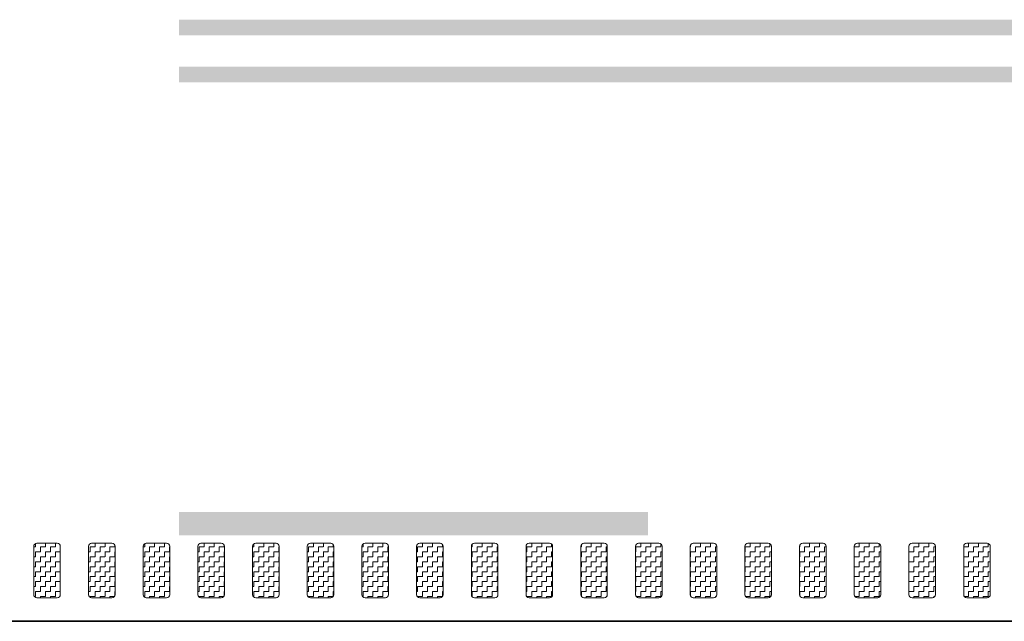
# Model space of a CAD drawing. Header units: metres. Extents: x -699 to 2316, y -1199 to 781.
# Tile 381 of 593: x 795 to 801, y -262 to -258. Entities that reach past the tile are written whole.
import ezdxf

# ---------------------------------------------------------------- set-up
doc = ezdxf.new("R2010")
doc.units = ezdxf.units.M
doc.linetypes.add('VW-3-3_STREEP', pattern=[6, 3, -3])
doc.linetypes.add('VW-9-3_STREEP', pattern=[12, 9, -3])
for name, color, linetype, lineweight in [('N-WA-VW-MARKERING_DYNAMISCH-G', 7, 'Continuous', 35), ('N-WE-VH-KANTVERHARDING-G', 210, 'Continuous', 35), ('N-WE-VW-MARKERING_LANGS_STREEP_33-G', 7, 'VW-3-3_STREEP', 13), ('N-WE-VW-MARKERING_LANGS_STREEP_93-G', 7, 'VW-9-3_STREEP', 13)]:
    doc.layers.add(name, color=color, linetype=linetype, lineweight=lineweight)
pattern_1 = [(180, (0, 0), (-0.03175, -0.03175), [0.03175, -0.03175]), (270, (-0.03175, 0), (0.03175, -0.03175), [0.03175, -0.03175])]

msp = doc.modelspace()

# ---------------------------------------------------------------- hatches: boundary and pattern name
at = {"layer": 'N-WA-VW-MARKERING_DYNAMISCH-G', "lineweight": 9}
h = msp.add_hatch(dxfattribs=at)
h.set_pattern_fill('ZIGZAG', color=8, scale=0.01, angle=180, style=0)
h.set_pattern_definition(pattern_1)
edge = h.paths.add_edge_path()
edge.add_line((794.9017, -261.5327), (795.0317, -261.5327))
edge.add_arc((795.0317, -261.5527), 0.02, 0, 90, ccw=False)
edge.add_line((795.0517, -261.5527), (795.0517, -261.8627))
edge.add_arc((795.0317, -261.8627), 0.02, 270, 360, ccw=False)
edge.add_line((795.0317, -261.8827), (794.9017, -261.8827))
edge.add_arc((794.9017, -261.8627), 0.02, 180, 270, ccw=False)
edge.add_line((794.8817, -261.8627), (794.8817, -261.5527))
edge.add_arc((794.9017, -261.5527), 0.02, 90, 180, ccw=False)
h = msp.add_hatch(dxfattribs=at)
h.set_pattern_fill('ZIGZAG', color=8, scale=0.01, angle=180, style=0)
h.set_pattern_definition(pattern_1)
edge = h.paths.add_edge_path()
edge.add_line((795.2517, -261.5327), (795.3817, -261.5327))
edge.add_arc((795.3817, -261.5527), 0.02, 0, 90, ccw=False)
edge.add_line((795.4017, -261.5527), (795.4017, -261.8627))
edge.add_arc((795.3817, -261.8627), 0.02, 270, 360, ccw=False)
edge.add_line((795.3817, -261.8827), (795.2517, -261.8827))
edge.add_arc((795.2517, -261.8627), 0.02, 180, 270, ccw=False)
edge.add_line((795.2317, -261.8627), (795.2317, -261.5527))
edge.add_arc((795.2517, -261.5527), 0.02, 90, 180, ccw=False)
h = msp.add_hatch(dxfattribs=at)
h.set_pattern_fill('ZIGZAG', color=8, scale=0.01, angle=180, style=0)
h.set_pattern_definition(pattern_1)
edge = h.paths.add_edge_path()
edge.add_line((795.6017, -261.5327), (795.7317, -261.5327))
edge.add_arc((795.7317, -261.5527), 0.02, 0, 90, ccw=False)
edge.add_line((795.7517, -261.5527), (795.7517, -261.8627))
edge.add_arc((795.7317, -261.8627), 0.02, 270, 360, ccw=False)
edge.add_line((795.7317, -261.8827), (795.6017, -261.8827))
edge.add_arc((795.6017, -261.8627), 0.02, 180, 270, ccw=False)
edge.add_line((795.5817, -261.8627), (795.5817, -261.5527))
edge.add_arc((795.6017, -261.5527), 0.02, 90, 180, ccw=False)
h = msp.add_hatch(dxfattribs=at)
h.set_pattern_fill('ZIGZAG', color=8, scale=0.01, angle=180, style=0)
h.set_pattern_definition(pattern_1)
edge = h.paths.add_edge_path()
edge.add_line((795.9517, -261.5327), (796.0817, -261.5327))
edge.add_arc((796.0817, -261.5527), 0.02, 0, 90, ccw=False)
edge.add_line((796.1017, -261.5527), (796.1017, -261.8627))
edge.add_arc((796.0817, -261.8627), 0.02, 270, 360, ccw=False)
edge.add_line((796.0817, -261.8827), (795.9517, -261.8827))
edge.add_arc((795.9517, -261.8627), 0.02, 180, 270, ccw=False)
edge.add_line((795.9317, -261.8627), (795.9317, -261.5527))
edge.add_arc((795.9517, -261.5527), 0.02, 90, 180, ccw=False)
h = msp.add_hatch(dxfattribs=at)
h.set_pattern_fill('ZIGZAG', color=8, scale=0.01, angle=180, style=0)
h.set_pattern_definition(pattern_1)
edge = h.paths.add_edge_path()
edge.add_line((796.3017, -261.5327), (796.4317, -261.5327))
edge.add_arc((796.4317, -261.5527), 0.02, 0, 90, ccw=False)
edge.add_line((796.4517, -261.5527), (796.4517, -261.8627))
edge.add_arc((796.4317, -261.8627), 0.02, 270, 360, ccw=False)
edge.add_line((796.4317, -261.8827), (796.3017, -261.8827))
edge.add_arc((796.3017, -261.8627), 0.02, 180, 270, ccw=False)
edge.add_line((796.2817, -261.8627), (796.2817, -261.5527))
edge.add_arc((796.3017, -261.5527), 0.02, 90, 180, ccw=False)
h = msp.add_hatch(dxfattribs=at)
h.set_pattern_fill('ZIGZAG', color=8, scale=0.01, angle=180, style=0)
h.set_pattern_definition(pattern_1)
edge = h.paths.add_edge_path()
edge.add_line((796.6517, -261.5327), (796.7817, -261.5327))
edge.add_arc((796.7817, -261.5527), 0.02, 0, 90, ccw=False)
edge.add_line((796.8017, -261.5527), (796.8017, -261.8627))
edge.add_arc((796.7817, -261.8627), 0.02, 270, 360, ccw=False)
edge.add_line((796.7817, -261.8827), (796.6517, -261.8827))
edge.add_arc((796.6517, -261.8627), 0.02, 180, 270, ccw=False)
edge.add_line((796.6317, -261.8627), (796.6317, -261.5527))
edge.add_arc((796.6517, -261.5527), 0.02, 90, 180, ccw=False)
h = msp.add_hatch(dxfattribs=at)
h.set_pattern_fill('ZIGZAG', color=8, scale=0.01, angle=180, style=0)
h.set_pattern_definition(pattern_1)
edge = h.paths.add_edge_path()
edge.add_line((797.0017, -261.5327), (797.1317, -261.5327))
edge.add_arc((797.1317, -261.5527), 0.02, 0, 90, ccw=False)
edge.add_line((797.1517, -261.5527), (797.1517, -261.8627))
edge.add_arc((797.1317, -261.8627), 0.02, 270, 360, ccw=False)
edge.add_line((797.1317, -261.8827), (797.0017, -261.8827))
edge.add_arc((797.0017, -261.8627), 0.02, 180, 270, ccw=False)
edge.add_line((796.9817, -261.8627), (796.9817, -261.5527))
edge.add_arc((797.0017, -261.5527), 0.02, 90, 180, ccw=False)
h = msp.add_hatch(dxfattribs=at)
h.set_pattern_fill('ZIGZAG', color=8, scale=0.01, angle=180, style=0)
h.set_pattern_definition(pattern_1)
edge = h.paths.add_edge_path()
edge.add_line((797.3517, -261.5327), (797.4817, -261.5327))
edge.add_arc((797.4817, -261.5527), 0.02, 0, 90, ccw=False)
edge.add_line((797.5017, -261.5527), (797.5017, -261.8627))
edge.add_arc((797.4817, -261.8627), 0.02, 270, 360, ccw=False)
edge.add_line((797.4817, -261.8827), (797.3517, -261.8827))
edge.add_arc((797.3517, -261.8627), 0.02, 180, 270, ccw=False)
edge.add_line((797.3317, -261.8627), (797.3317, -261.5527))
edge.add_arc((797.3517, -261.5527), 0.02, 90, 180, ccw=False)
h = msp.add_hatch(dxfattribs=at)
h.set_pattern_fill('ZIGZAG', color=8, scale=0.01, angle=180, style=0)
h.set_pattern_definition(pattern_1)
edge = h.paths.add_edge_path()
edge.add_line((797.7017, -261.5327), (797.8317, -261.5327))
edge.add_arc((797.8317, -261.5527), 0.02, 0, 90, ccw=False)
edge.add_line((797.8517, -261.5527), (797.8517, -261.8627))
edge.add_arc((797.8317, -261.8627), 0.02, 270, 360, ccw=False)
edge.add_line((797.8317, -261.8827), (797.7017, -261.8827))
edge.add_arc((797.7017, -261.8627), 0.02, 180, 270, ccw=False)
edge.add_line((797.6817, -261.8627), (797.6817, -261.5527))
edge.add_arc((797.7017, -261.5527), 0.02, 90, 180, ccw=False)
h = msp.add_hatch(dxfattribs=at)
h.set_pattern_fill('ZIGZAG', color=8, scale=0.01, angle=180, style=0)
h.set_pattern_definition(pattern_1)
edge = h.paths.add_edge_path()
edge.add_line((798.0517, -261.5327), (798.1817, -261.5327))
edge.add_arc((798.1817, -261.5527), 0.02, 0, 90, ccw=False)
edge.add_line((798.2017, -261.5527), (798.2017, -261.8627))
edge.add_arc((798.1817, -261.8627), 0.02, 270, 360, ccw=False)
edge.add_line((798.1817, -261.8827), (798.0517, -261.8827))
edge.add_arc((798.0517, -261.8627), 0.02, 180, 270, ccw=False)
edge.add_line((798.0317, -261.8627), (798.0317, -261.5527))
edge.add_arc((798.0517, -261.5527), 0.02, 90, 180, ccw=False)
h = msp.add_hatch(dxfattribs=at)
h.set_pattern_fill('ZIGZAG', color=8, scale=0.01, angle=180, style=0)
h.set_pattern_definition(pattern_1)
edge = h.paths.add_edge_path()
edge.add_line((798.4017, -261.5327), (798.5317, -261.5327))
edge.add_arc((798.5317, -261.5527), 0.02, 0, 90, ccw=False)
edge.add_line((798.5517, -261.5527), (798.5517, -261.8627))
edge.add_arc((798.5317, -261.8627), 0.02, 270, 360, ccw=False)
edge.add_line((798.5317, -261.8827), (798.4017, -261.8827))
edge.add_arc((798.4017, -261.8627), 0.02, 180, 270, ccw=False)
edge.add_line((798.3817, -261.8627), (798.3817, -261.5527))
edge.add_arc((798.4017, -261.5527), 0.02, 90, 180, ccw=False)
h = msp.add_hatch(dxfattribs=at)
h.set_pattern_fill('ZIGZAG', color=8, scale=0.01, angle=180, style=0)
h.set_pattern_definition(pattern_1)
edge = h.paths.add_edge_path()
edge.add_line((798.7517, -261.5327), (798.8817, -261.5327))
edge.add_arc((798.8817, -261.5527), 0.02, 0, 90, ccw=False)
edge.add_line((798.9017, -261.5527), (798.9017, -261.8627))
edge.add_arc((798.8817, -261.8627), 0.02, 270, 360, ccw=False)
edge.add_line((798.8817, -261.8827), (798.7517, -261.8827))
edge.add_arc((798.7517, -261.8627), 0.02, 180, 270, ccw=False)
edge.add_line((798.7317, -261.8627), (798.7317, -261.5527))
edge.add_arc((798.7517, -261.5527), 0.02, 90, 180, ccw=False)
h = msp.add_hatch(dxfattribs=at)
h.set_pattern_fill('ZIGZAG', color=8, scale=0.01, angle=180, style=0)
h.set_pattern_definition(pattern_1)
edge = h.paths.add_edge_path()
edge.add_line((799.1017, -261.5327), (799.2317, -261.5327))
edge.add_arc((799.2317, -261.5527), 0.02, 0, 90, ccw=False)
edge.add_line((799.2517, -261.5527), (799.2517, -261.8627))
edge.add_arc((799.2317, -261.8627), 0.02, 270, 360, ccw=False)
edge.add_line((799.2317, -261.8827), (799.1017, -261.8827))
edge.add_arc((799.1017, -261.8627), 0.02, 180, 270, ccw=False)
edge.add_line((799.0817, -261.8627), (799.0817, -261.5527))
edge.add_arc((799.1017, -261.5527), 0.02, 90, 180, ccw=False)
h = msp.add_hatch(dxfattribs=at)
h.set_pattern_fill('ZIGZAG', color=8, scale=0.01, angle=180, style=0)
h.set_pattern_definition(pattern_1)
edge = h.paths.add_edge_path()
edge.add_line((799.4517, -261.5327), (799.5817, -261.5327))
edge.add_arc((799.5817, -261.5527), 0.02, 0, 90, ccw=False)
edge.add_line((799.6017, -261.5527), (799.6017, -261.8627))
edge.add_arc((799.5817, -261.8627), 0.02, 270, 360, ccw=False)
edge.add_line((799.5817, -261.8827), (799.4517, -261.8827))
edge.add_arc((799.4517, -261.8627), 0.02, 180, 270, ccw=False)
edge.add_line((799.4317, -261.8627), (799.4317, -261.5527))
edge.add_arc((799.4517, -261.5527), 0.02, 90, 180, ccw=False)
h = msp.add_hatch(dxfattribs=at)
h.set_pattern_fill('ZIGZAG', color=8, scale=0.01, angle=180, style=0)
h.set_pattern_definition(pattern_1)
edge = h.paths.add_edge_path()
edge.add_line((799.8017, -261.5327), (799.9317, -261.5327))
edge.add_arc((799.9317, -261.5527), 0.02, 0, 90, ccw=False)
edge.add_line((799.9517, -261.5527), (799.9517, -261.8627))
edge.add_arc((799.9317, -261.8627), 0.02, 270, 360, ccw=False)
edge.add_line((799.9317, -261.8827), (799.8017, -261.8827))
edge.add_arc((799.8017, -261.8627), 0.02, 180, 270, ccw=False)
edge.add_line((799.7817, -261.8627), (799.7817, -261.5527))
edge.add_arc((799.8017, -261.5527), 0.02, 90, 180, ccw=False)
h = msp.add_hatch(dxfattribs=at)
h.set_pattern_fill('ZIGZAG', color=8, scale=0.01, angle=180, style=0)
h.set_pattern_definition(pattern_1)
edge = h.paths.add_edge_path()
edge.add_line((800.1517, -261.5327), (800.2817, -261.5327))
edge.add_arc((800.2817, -261.5527), 0.02, 0, 90, ccw=False)
edge.add_line((800.3017, -261.5527), (800.3017, -261.8627))
edge.add_arc((800.2817, -261.8627), 0.02, 270, 360, ccw=False)
edge.add_line((800.2817, -261.8827), (800.1517, -261.8827))
edge.add_arc((800.1517, -261.8627), 0.02, 180, 270, ccw=False)
edge.add_line((800.1317, -261.8627), (800.1317, -261.5527))
edge.add_arc((800.1517, -261.5527), 0.02, 90, 180, ccw=False)
h = msp.add_hatch(dxfattribs=at)
h.set_pattern_fill('ZIGZAG', color=8, scale=0.01, angle=180, style=0)
h.set_pattern_definition(pattern_1)
edge = h.paths.add_edge_path()
edge.add_line((800.5017, -261.5327), (800.6317, -261.5327))
edge.add_arc((800.6317, -261.5527), 0.02, 0, 90, ccw=False)
edge.add_line((800.6517, -261.5527), (800.6517, -261.8627))
edge.add_arc((800.6317, -261.8627), 0.02, 270, 360, ccw=False)
edge.add_line((800.6317, -261.8827), (800.5017, -261.8827))
edge.add_arc((800.5017, -261.8627), 0.02, 180, 270, ccw=False)
edge.add_line((800.4817, -261.8627), (800.4817, -261.5527))
edge.add_arc((800.5017, -261.5527), 0.02, 90, 180, ccw=False)
h = msp.add_hatch(dxfattribs=at)
h.set_pattern_fill('ZIGZAG', color=8, scale=0.01, angle=180, style=0)
h.set_pattern_definition(pattern_1)
edge = h.paths.add_edge_path()
edge.add_line((800.8517, -261.5327), (800.9817, -261.5327))
edge.add_arc((800.9817, -261.5527), 0.02, 0, 90, ccw=False)
edge.add_line((801.0017, -261.5527), (801.0017, -261.8627))
edge.add_arc((800.9817, -261.8627), 0.02, 270, 360, ccw=False)
edge.add_line((800.9817, -261.8827), (800.8517, -261.8827))
edge.add_arc((800.8517, -261.8627), 0.02, 180, 270, ccw=False)
edge.add_line((800.8317, -261.8627), (800.8317, -261.5527))
edge.add_arc((800.8517, -261.5527), 0.02, 90, 180, ccw=False)

# ---------------------------------------------------------------- linework, layer by layer
at = {"layer": 'N-WA-VW-MARKERING_DYNAMISCH-G', "color": 8, "lineweight": 9}
for points in [[(794.9017, -261.5327), (795.0317, -261.5327, -0.414214), (795.0517, -261.5527), (795.0517, -261.8627, -0.414214), (795.0317, -261.8827), (794.9017, -261.8827, -0.414214), (794.8817, -261.8627), (794.8817, -261.5527, -0.414214)], [(795.2517, -261.5327), (795.3817, -261.5327, -0.414214), (795.4017, -261.5527), (795.4017, -261.8627, -0.414214), (795.3817, -261.8827), (795.2517, -261.8827, -0.414214), (795.2317, -261.8627), (795.2317, -261.5527, -0.414214)], [(795.6017, -261.5327), (795.7317, -261.5327, -0.414214), (795.7517, -261.5527), (795.7517, -261.8627, -0.414214), (795.7317, -261.8827), (795.6017, -261.8827, -0.414214), (795.5817, -261.8627), (795.5817, -261.5527, -0.414214)], [(795.9517, -261.5327), (796.0817, -261.5327, -0.414214), (796.1017, -261.5527), (796.1017, -261.8627, -0.414214), (796.0817, -261.8827), (795.9517, -261.8827, -0.414214), (795.9317, -261.8627), (795.9317, -261.5527, -0.414214)], [(796.3017, -261.5327), (796.4317, -261.5327, -0.414214), (796.4517, -261.5527), (796.4517, -261.8627, -0.414214), (796.4317, -261.8827), (796.3017, -261.8827, -0.414214), (796.2817, -261.8627), (796.2817, -261.5527, -0.414214)], [(796.6517, -261.5327), (796.7817, -261.5327, -0.414214), (796.8017, -261.5527), (796.8017, -261.8627, -0.414214), (796.7817, -261.8827), (796.6517, -261.8827, -0.414214), (796.6317, -261.8627), (796.6317, -261.5527, -0.414214)], [(797.0017, -261.5327), (797.1317, -261.5327, -0.414214), (797.1517, -261.5527), (797.1517, -261.8627, -0.414214), (797.1317, -261.8827), (797.0017, -261.8827, -0.414214), (796.9817, -261.8627), (796.9817, -261.5527, -0.414214)], [(797.3517, -261.5327), (797.4817, -261.5327, -0.414214), (797.5017, -261.5527), (797.5017, -261.8627, -0.414214), (797.4817, -261.8827), (797.3517, -261.8827, -0.414214), (797.3317, -261.8627), (797.3317, -261.5527, -0.414214)], [(797.7017, -261.5327), (797.8317, -261.5327, -0.414214), (797.8517, -261.5527), (797.8517, -261.8627, -0.414214), (797.8317, -261.8827), (797.7017, -261.8827, -0.414214), (797.6817, -261.8627), (797.6817, -261.5527, -0.414214)], [(798.0517, -261.5327), (798.1817, -261.5327, -0.414214), (798.2017, -261.5527), (798.2017, -261.8627, -0.414214), (798.1817, -261.8827), (798.0517, -261.8827, -0.414214), (798.0317, -261.8627), (798.0317, -261.5527, -0.414214)], [(798.4017, -261.5327), (798.5317, -261.5327, -0.414214), (798.5517, -261.5527), (798.5517, -261.8627, -0.414214), (798.5317, -261.8827), (798.4017, -261.8827, -0.414214), (798.3817, -261.8627), (798.3817, -261.5527, -0.414214)], [(798.7517, -261.5327), (798.8817, -261.5327, -0.414214), (798.9017, -261.5527), (798.9017, -261.8627, -0.414214), (798.8817, -261.8827), (798.7517, -261.8827, -0.414214), (798.7317, -261.8627), (798.7317, -261.5527, -0.414214)], [(799.1017, -261.5327), (799.2317, -261.5327, -0.414214), (799.2517, -261.5527), (799.2517, -261.8627, -0.414214), (799.2317, -261.8827), (799.1017, -261.8827, -0.414214), (799.0817, -261.8627), (799.0817, -261.5527, -0.414214)], [(799.4517, -261.5327), (799.5817, -261.5327, -0.414214), (799.6017, -261.5527), (799.6017, -261.8627, -0.414214), (799.5817, -261.8827), (799.4517, -261.8827, -0.414214), (799.4317, -261.8627), (799.4317, -261.5527, -0.414214)], [(799.8017, -261.5327), (799.9317, -261.5327, -0.414214), (799.9517, -261.5527), (799.9517, -261.8627, -0.414214), (799.9317, -261.8827), (799.8017, -261.8827, -0.414214), (799.7817, -261.8627), (799.7817, -261.5527, -0.414214)], [(800.1517, -261.5327), (800.2817, -261.5327, -0.414214), (800.3017, -261.5527), (800.3017, -261.8627, -0.414214), (800.2817, -261.8827), (800.1517, -261.8827, -0.414214), (800.1317, -261.8627), (800.1317, -261.5527, -0.414214)], [(800.5017, -261.5327), (800.6317, -261.5327, -0.414214), (800.6517, -261.5527), (800.6517, -261.8627, -0.414214), (800.6317, -261.8827), (800.5017, -261.8827, -0.414214), (800.4817, -261.8627), (800.4817, -261.5527, -0.414214)], [(800.8517, -261.5327), (800.9817, -261.5327, -0.414214), (801.0017, -261.5527), (801.0017, -261.8627, -0.414214), (800.9817, -261.8827), (800.8517, -261.8827, -0.414214), (800.8317, -261.8627), (800.8317, -261.5527, -0.414214)]]:
    msp.add_lwpolyline(points, format="xyb", close=True, dxfattribs=at)
at = {"layer": 'N-WE-VH-KANTVERHARDING-G'}
msp.add_line((758.069, -262.0327), (853.2321, -262.0327), dxfattribs=at)
at = {"layer": 'N-WE-VW-MARKERING_LANGS_STREEP_33-G', "color": 253, "linetype": 'Continuous'}
msp.add_solid([(795.8116, -261.4827), (798.8116, -261.4827), (795.8116, -261.3327), (798.8116, -261.3327)], dxfattribs=at)
at = {"layer": 'N-WE-VW-MARKERING_LANGS_STREEP_93-G', "color": 253, "linetype": 'Continuous'}
for points in [[(795.8116, -258.1827), (804.8116, -258.1827), (795.8116, -258.2827), (804.8116, -258.2827)], [(795.8116, -258.5827), (804.8116, -258.5827), (795.8116, -258.4827), (804.8116, -258.4827)]]:
    msp.add_solid(points, dxfattribs=at)

doc.saveas('drawing.dxf')
